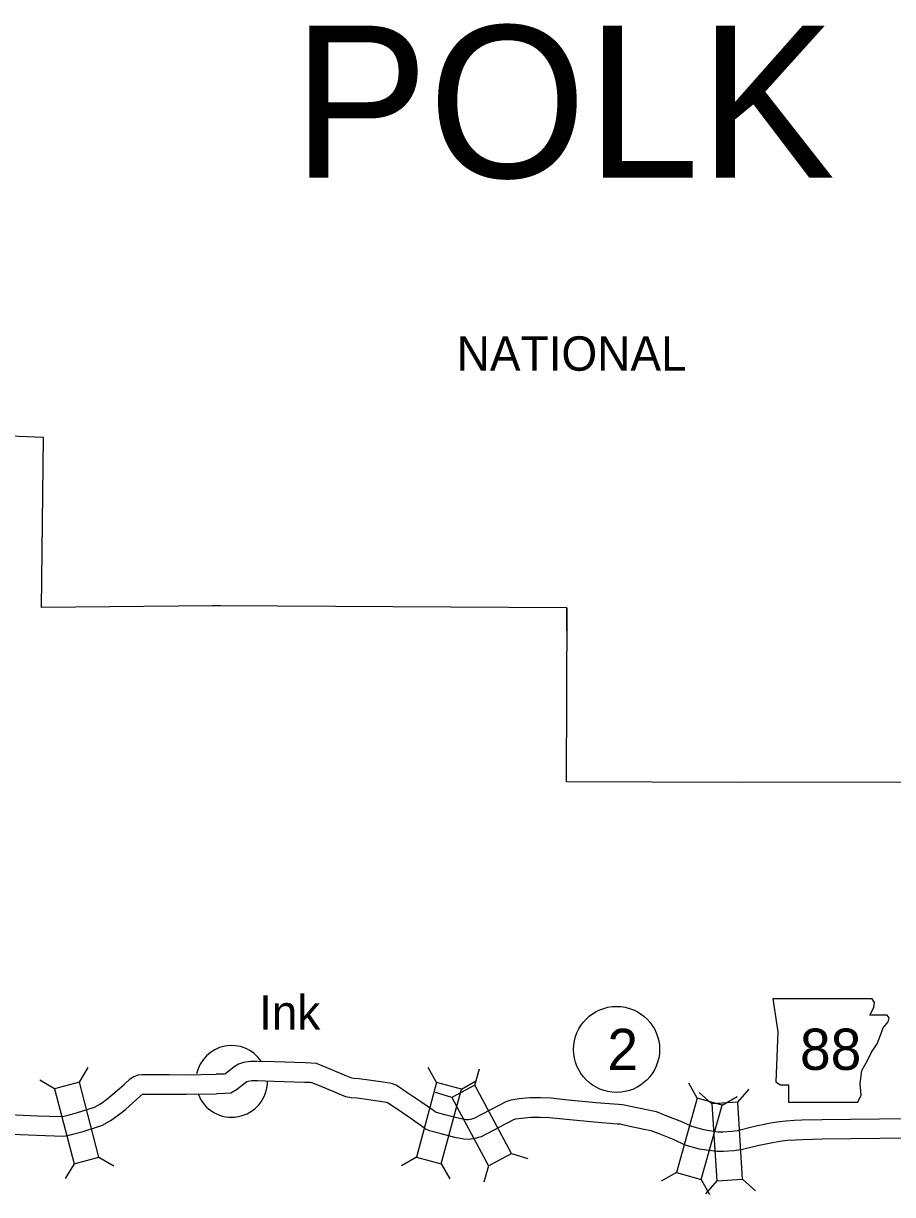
# Model space of a CAD drawing. Extents: x -939622 to -934245, y 1383184 to 1385301.
# Drawn here: x -936314.6 to -936274.6, y 1384144.3 to 1384198.3 of the extents above; entities that cross this region are included whole.
import ezdxf

# ---------------------------------------------------------------- set-up
doc = ezdxf.new("R2010")
doc.units = 0
for name, color, linetype in [('10', 7, 'Continuous'), ('20', 7, 'Continuous'), ('21', 7, 'Continuous'), ('24', 7, 'Continuous'), ('27', 7, 'Continuous'), ('8', 7, 'Continuous'), ('Default', 7, 'Continuous')]:
    doc.layers.add(name, color=color, linetype=linetype)

msp = doc.modelspace()

# ---------------------------------------------------------------- linework, layer by layer
at = {"layer": '10'}
for points in [[(-936303.829, 1384150.478), (-936304.147, 1384150.474), (-936304.461, 1384150.43), (-936304.699, 1384150.348), (-936304.896, 1384150.225), (-936305.292, 1384149.909), (-936305.314, 1384149.896), (-936305.361, 1384149.893), (-936305.726, 1384149.886)], [(-936273.848, 1384147.837), (-936277.807, 1384147.79), (-936278.747, 1384147.772), (-936279.102, 1384147.752), (-936279.492, 1384147.726), (-936279.895, 1384147.68), (-936280.266, 1384147.615), (-936280.983, 1384147.465), (-936281.712, 1384147.286), (-936281.968, 1384147.251), (-936282.382, 1384147.225), (-936282.613, 1384147.224), (-936283.003, 1384147.275), (-936283.264, 1384147.319), (-936283.809, 1384147.472), (-936284.278, 1384147.688), (-936284.99, 1384147.977), (-936285.435, 1384148.146), (-936285.823, 1384148.227), (-936286.561, 1384148.38), (-936287.002, 1384148.477), (-936287.196, 1384148.486), (-936288.231, 1384148.575), (-936289.657, 1384148.705), (-936290.301, 1384148.782), (-936290.782, 1384148.8), (-936291.278, 1384148.795), (-936291.764, 1384148.748), (-936292.153, 1384148.695), (-936292.38, 1384148.615), (-936293.095, 1384148.251), (-936293.859, 1384147.84), (-936294.005, 1384147.8), (-936294.108, 1384147.783), (-936294.213, 1384147.786), (-936294.52, 1384147.852), (-936295.129, 1384148.007), (-936295.579, 1384148.128), (-936295.637, 1384148.156), (-936295.71, 1384148.208), (-936296.297, 1384148.616), (-936296.89, 1384149.02), (-936297.432, 1384149.376), (-936297.641, 1384149.452), (-936298.035, 1384149.523), (-936299.142, 1384149.676), (-936299.385, 1384149.686), (-936299.478, 1384149.709), (-936299.779, 1384149.83), (-936300.391, 1384150.086), (-936301.109, 1384150.382), (-936301.343, 1384150.399), (-936301.619, 1384150.41), (-936303.034, 1384150.454), (-936303.809, 1384150.478)], [(-936316.251, 1384148.073), (-936313.946, 1384147.973), (-936312.823, 1384147.941), (-936312.733, 1384147.954), (-936312.547, 1384148.001), (-936312.103, 1384148.117), (-936311.331, 1384148.364), (-936311.058, 1384148.527), (-936310.76, 1384148.742), (-936310.479, 1384148.96), (-936309.973, 1384149.401), (-936309.662, 1384149.687), (-936309.508, 1384149.787), (-936309.306, 1384149.855), (-936309.128, 1384149.867), (-936307.893, 1384149.865), (-936307.118, 1384149.864), (-936305.725, 1384149.886)], [(-936303.816, 1384149.578), (-936304.079, 1384149.575), (-936304.25, 1384149.551), (-936304.31, 1384149.53), (-936304.376, 1384149.489), (-936304.78, 1384149.166), (-936305.044, 1384149.01), (-936305.326, 1384148.994), (-936305.709, 1384148.986)], [(-936273.841, 1384146.937), (-936277.793, 1384146.89), (-936278.713, 1384146.872), (-936279.047, 1384146.854), (-936279.41, 1384146.829), (-936279.766, 1384146.789), (-936280.096, 1384146.731), (-936280.784, 1384146.587), (-936281.544, 1384146.401), (-936281.879, 1384146.355), (-936282.351, 1384146.325), (-936282.67, 1384146.324), (-936283.137, 1384146.384), (-936283.462, 1384146.44), (-936284.121, 1384146.625), (-936284.635, 1384146.862), (-936285.319, 1384147.139), (-936285.689, 1384147.28), (-936286.007, 1384147.346), (-936286.748, 1384147.5), (-936287.122, 1384147.581), (-936287.257, 1384147.588), (-936288.31, 1384147.679), (-936289.752, 1384147.81), (-936290.371, 1384147.884), (-936290.794, 1384147.899), (-936291.231, 1384147.895), (-936291.66, 1384147.854), (-936291.941, 1384147.815), (-936292.025, 1384147.786), (-936292.678, 1384147.454), (-936293.521, 1384147), (-936293.811, 1384146.919), (-936294.048, 1384146.881), (-936294.321, 1384146.889), (-936294.726, 1384146.976), (-936295.357, 1384147.136), (-936295.895, 1384147.281), (-936296.095, 1384147.378), (-936296.226, 1384147.47), (-936296.808, 1384147.875), (-936297.391, 1384148.272), (-936297.838, 1384148.567), (-936297.875, 1384148.58), (-936298.176, 1384148.633), (-936299.223, 1384148.779), (-936299.513, 1384148.791), (-936299.755, 1384148.851), (-936300.12, 1384148.998), (-936300.736, 1384149.254), (-936301.318, 1384149.495), (-936301.395, 1384149.5), (-936301.652, 1384149.511), (-936303.062, 1384149.554), (-936303.837, 1384149.578)], [(-936316.271, 1384147.173), (-936313.978, 1384147.073), (-936312.77, 1384147.039), (-936312.555, 1384147.071), (-936312.323, 1384147.13), (-936311.852, 1384147.252), (-936310.958, 1384147.538), (-936310.564, 1384147.773), (-936310.22, 1384148.021), (-936309.906, 1384148.266), (-936309.373, 1384148.731), (-936309.116, 1384148.966), (-936309.098, 1384148.967), (-936307.894, 1384148.965), (-936307.111, 1384148.964), (-936305.71, 1384148.986)]]:
    msp.add_lwpolyline(points, dxfattribs=at)
at = {"layer": '20'}
for p, q in [((-936312.017, 1384149.515), (-936311.616, 1384150.198)), ((-936295.571, 1384149.506), (-936295.966, 1384150.192)), ((-936293.816, 1384149.376), (-936293.588, 1384150.135)), ((-936313.167, 1384149.216), (-936313.85, 1384149.618)), ((-936294.425, 1384149.196), (-936293.738, 1384149.591)), ((-936283.565, 1384148.787), (-936283.953, 1384149.478)), ((-936281.704, 1384148.603), (-936281.181, 1384149.198)), ((-936294.862, 1384148.813), (-936295.62, 1384149.041)), ((-936282.889, 1384148.527), (-936283.484, 1384149.05)), ((-936282.422, 1384148.466), (-936281.731, 1384148.854)), ((-936311.12, 1384146.066), (-936310.437, 1384145.665)), ((-936296.501, 1384146.065), (-936297.187, 1384145.67)), ((-936292.127, 1384146.238), (-936291.368, 1384146.01)), ((-936312.27, 1384145.767), (-936312.671, 1384145.084)), ((-936295.354, 1384145.755), (-936294.959, 1384145.069)), ((-936293.173, 1384145.675), (-936293.401, 1384144.916)), ((-936284.529, 1384145.356), (-936285.22, 1384144.968)), ((-936283.386, 1384145.035), (-936282.998, 1384144.344)), ((-936282.66, 1384144.97), (-936283.183, 1384144.375)), ((-936281.474, 1384145.047), (-936280.879, 1384144.524))]:
    msp.add_line(p, q, dxfattribs=at)
for points in [[(-936313.167, 1384149.216), (-936312.27, 1384145.767), (-936311.12, 1384146.066), (-936312.017, 1384149.515)], [(-936295.571, 1384149.506), (-936296.501, 1384146.065), (-936295.354, 1384145.755), (-936294.425, 1384149.196)], [(-936292.127, 1384146.238), (-936293.816, 1384149.376), (-936294.862, 1384148.813), (-936293.173, 1384145.675)], [(-936283.565, 1384148.787), (-936284.529, 1384145.356), (-936283.386, 1384145.035), (-936282.422, 1384148.466)], [(-936281.474, 1384145.047), (-936281.704, 1384148.603), (-936282.889, 1384148.527), (-936282.66, 1384144.97)]]:
    msp.add_lwpolyline(points, close=True, dxfattribs=at)
at = {"layer": '21'}
msp.add_lwpolyline([(-936280.079, 1384153.363), (-936279.85, 1384151.84), (-936279.952, 1384149.531), (-936279.749, 1384149.404), (-936279.368, 1384149.404), (-936279.368, 1384148.592), (-936276.171, 1384148.592), (-936276.018, 1384148.922), (-936276.069, 1384149.454), (-936275.993, 1384150.064), (-936275.714, 1384150.546), (-936275.536, 1384150.901), (-936275.282, 1384151.282), (-936275.13, 1384151.688), (-936275.003, 1384152.018), (-936274.775, 1384152.297), (-936274.724, 1384152.474), (-936274.826, 1384152.601), (-936275.612, 1384152.601), (-936275.435, 1384152.956), (-936275.409, 1384153.185), (-936275.515, 1384153.36)], close=True, dxfattribs=at)
at = {"layer": '24'}
for start, end in [(34.1436, 168.0558), (200.4926, 0)]:
    msp.add_arc((-936305.01, 1384149.556), 1.65, start, end, dxfattribs=at)
at = {"layer": '27'}
msp.add_circle((-936287.28, 1384151.026), 1.98, dxfattribs=at)
at = {"layer": '8'}
for points in [[(-936305.903, 1384171.454), (-936313.769, 1384171.376), (-936313.681, 1384179.2), (-936321.607, 1384179.519), (-936329.496, 1384179.751), (-936336.51, 1384179.994)], [(-936289.577, 1384170.301), (-936289.577, 1384171.352), (-936297.594, 1384171.399), (-936305.526, 1384171.45), (-936305.903, 1384171.454)], [(-936289.577, 1384171.352), (-936289.605, 1384163.358), (-936281.704, 1384163.334), (-936273.76, 1384163.35), (-936265.847, 1384163.305), (-936258.202, 1384163.103), (-936250.27, 1384162.833), (-936250.157, 1384170.756)]]:
    msp.add_lwpolyline(points, dxfattribs=at)

# ---------------------------------------------------------------- texts
at = {"layer": '21'}
msp.add_text('88', height=1.9008, dxfattribs=at).set_placement((-936278.835, 1384150.084))
at = {"layer": '24'}
msp.add_text('Ink', height=1.584, dxfattribs=at).set_placement((-936303.752, 1384151.937))
at = {"layer": '27'}
msp.add_text('2', height=1.901, dxfattribs=at).set_placement((-936287.705, 1384150.076))
at = {"layer": '8'}
msp.add_text('NATIONAL', height=1.584, dxfattribs=at).set_placement((-936294.646, 1384182.273))
at = {"layer": 'Default'}
msp.add_text('POLK', height=7, dxfattribs=at).set_placement((-936302.193, 1384191.158))

doc.saveas('drawing.dxf')
